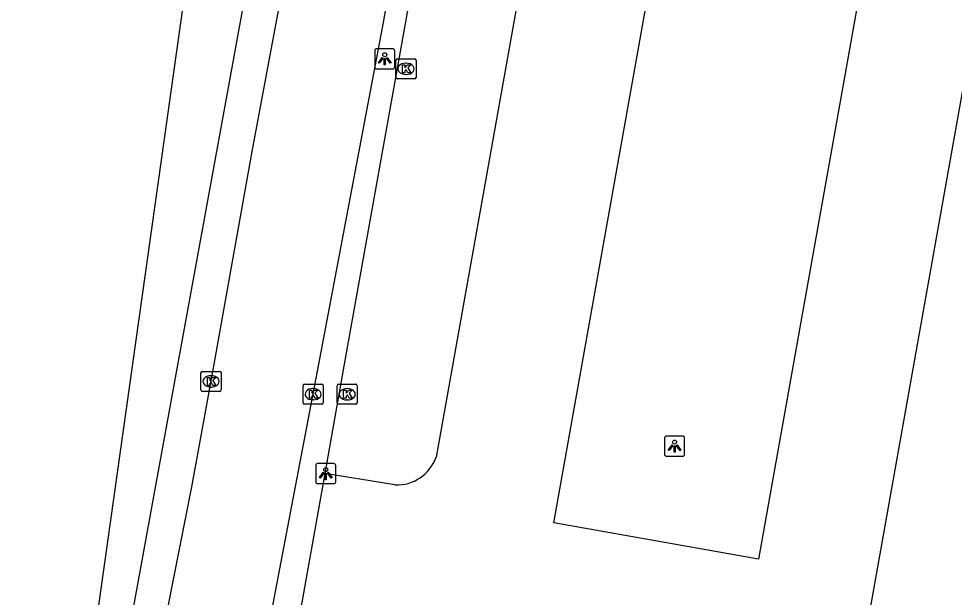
# Model space of a CAD drawing. Extents: x 161402 to 161933, y 381650 to 382313.
# Drawn here: x 161815.8 to 161862.24, y 381988.42 to 382017.16 of the extents above; entities that cross this region are included whole.
import ezdxf

# ---------------------------------------------------------------- set-up
doc = ezdxf.new("R2010")
doc.units = 0
for name, color, linetype in [('IMGEO_Groenvoorziening', 7, 'Continuous'), ('IMGEO_Kolk', 7, 'Continuous'), ('IMGEO_Lichtpunt', 7, 'Continuous'), ('IMGEO_Rijbaan_lokaal_gesloten', 7, 'Continuous'), ('IMGEO_Rijbaan_lokaal_open', 7, 'Continuous')]:
    doc.layers.add(name, color=color, linetype=linetype)

msp = doc.modelspace()

# ---------------------------------------------------------------- linework, layer by layer
at = {"layer": 'IMGEO_Groenvoorziening'}
msp.add_lwpolyline([(161829.439, 382055.781), (161829.294, 382055.793), (161815.795, 381959.903)], dxfattribs=at)
at = {"layer": 'IMGEO_Kolk'}
for p, q in [((161834.522, 382014.247), (161834.522, 382015.099)), ((161834.597, 382015.173), (161835.449, 382015.173)), ((161835.523, 382015.099), (161835.523, 382014.247)), ((161835.01, 382014.953), (161835.035, 382014.953)), ((161835.449, 382014.173), (161834.597, 382014.173)), ((161835.033, 382014.393), (161835.008, 382014.393)), ((161824.919, 381999.646), (161825.771, 381999.646)), ((161824.844, 381998.72), (161824.844, 381999.572)), ((161825.332, 381999.426), (161825.357, 381999.426)), ((161825.845, 381999.572), (161825.845, 381998.72)), ((161825.355, 381998.866), (161825.33, 381998.866)), ((161829.912, 381998.084), (161829.912, 381998.936)), ((161829.987, 381999.01), (161830.839, 381999.01)), ((161830.4, 381998.79), (161830.425, 381998.79)), ((161830.913, 381998.936), (161830.913, 381998.084)), ((161831.605, 381998.082), (161831.605, 381998.934)), ((161831.68, 381999.008), (161832.532, 381999.008)), ((161832.093, 381998.788), (161832.118, 381998.788)), ((161832.606, 381998.934), (161832.606, 381998.082)), ((161825.771, 381998.646), (161824.919, 381998.646)), ((161830.839, 381998.01), (161829.987, 381998.01)), ((161830.423, 381998.23), (161830.398, 381998.23)), ((161832.532, 381998.008), (161831.68, 381998.008)), ((161832.116, 381998.228), (161832.091, 381998.228))]:
    msp.add_line(p, q, dxfattribs=at)
for points in [[(161834.522, 382014.247), (161834.522, 382015.099)], [(161834.597, 382015.173), (161835.449, 382015.173)], [(161835.523, 382015.099), (161835.523, 382014.247)], [(161834.843, 382014.873), (161834.966, 382014.873), (161834.966, 382014.722), (161835.096, 382014.873), (161835.26, 382014.873), (161835.114, 382014.722), (161835.267, 382014.473), (161835.115, 382014.473), (161835.03, 382014.637), (161834.966, 382014.57), (161834.966, 382014.473), (161834.843, 382014.473), (161834.843, 382014.873)], [(161835.449, 382014.173), (161834.597, 382014.173)], [(161824.919, 381999.646), (161825.771, 381999.646)], [(161824.844, 381998.72), (161824.844, 381999.572)], [(161825.165, 381999.346), (161825.288, 381999.346), (161825.288, 381999.195), (161825.418, 381999.346), (161825.582, 381999.346), (161825.436, 381999.195), (161825.589, 381998.946), (161825.437, 381998.946), (161825.352, 381999.11), (161825.288, 381999.043), (161825.288, 381998.946), (161825.165, 381998.946), (161825.165, 381999.346)], [(161825.845, 381999.572), (161825.845, 381998.72)], [(161829.912, 381998.084), (161829.912, 381998.936)], [(161829.987, 381999.01), (161830.839, 381999.01)], [(161830.913, 381998.936), (161830.913, 381998.084)], [(161831.605, 381998.082), (161831.605, 381998.934)], [(161831.68, 381999.008), (161832.532, 381999.008)], [(161832.606, 381998.934), (161832.606, 381998.082)], [(161825.771, 381998.646), (161824.919, 381998.646)], [(161830.233, 381998.71), (161830.356, 381998.71), (161830.356, 381998.559), (161830.486, 381998.71), (161830.65, 381998.71), (161830.504, 381998.559), (161830.657, 381998.31), (161830.505, 381998.31), (161830.42, 381998.474), (161830.356, 381998.407), (161830.356, 381998.31), (161830.233, 381998.31), (161830.233, 381998.71)], [(161831.926, 381998.708), (161832.049, 381998.708), (161832.049, 381998.557), (161832.179, 381998.708), (161832.343, 381998.708), (161832.197, 381998.557), (161832.35, 381998.308), (161832.198, 381998.308), (161832.113, 381998.472), (161832.049, 381998.405), (161832.049, 381998.308), (161831.926, 381998.308), (161831.926, 381998.708)], [(161830.839, 381998.01), (161829.987, 381998.01)], [(161832.532, 381998.008), (161831.68, 381998.008)]]:
    msp.add_lwpolyline(points, dxfattribs=at)
for centre, start, end in [((161834.599, 382015.097), 91.552, 178.448), ((161834.599, 382015.097), 91.552, 178.448), ((161835.447, 382015.097), 1.552, 88.448), ((161835.447, 382015.097), 1.552, 88.448), ((161834.599, 382014.249), 181.552, 268.448), ((161834.599, 382014.249), 181.552, 268.448), ((161835.447, 382014.249), 271.552, 358.448), ((161835.447, 382014.249), 271.552, 358.448), ((161824.921, 381999.57), 91.552, 178.448), ((161824.921, 381999.57), 91.552, 178.448), ((161825.769, 381999.57), 1.552, 88.448), ((161825.769, 381999.57), 1.552, 88.448), ((161824.921, 381998.722), 181.552, 268.448), ((161824.921, 381998.722), 181.552, 268.448), ((161825.769, 381998.722), 271.552, 358.448), ((161825.769, 381998.722), 271.552, 358.448), ((161829.989, 381998.934), 91.552, 178.448), ((161829.989, 381998.934), 91.552, 178.448), ((161830.837, 381998.934), 1.552, 88.448), ((161830.837, 381998.934), 1.552, 88.448), ((161831.682, 381998.932), 91.552, 178.448), ((161831.682, 381998.932), 91.552, 178.448), ((161832.53, 381998.932), 1.552, 88.448), ((161832.53, 381998.932), 1.552, 88.448), ((161829.989, 381998.086), 181.552, 268.448), ((161829.989, 381998.086), 181.552, 268.448), ((161830.837, 381998.086), 271.552, 358.448), ((161830.837, 381998.086), 271.552, 358.448), ((161831.682, 381998.084), 181.552, 268.448), ((161831.682, 381998.084), 181.552, 268.448), ((161832.53, 381998.084), 271.552, 358.448), ((161832.53, 381998.084), 271.552, 358.448)]:
    msp.add_arc(centre, 0.0765, start, end, dxfattribs=at)
for centre, major_axis, ratio, start_param, end_param in [((161835.009, 382014.673), (-0.387, 0.002), 0.722429, 4.712389, 7.853982), ((161835.034, 382014.673), (-0.39, 0.002), 0.717154, 1.570796, 4.712389), ((161825.331, 381999.146), (-0.387, 0.002), 0.722429, 4.712389, 7.853982), ((161825.356, 381999.146), (-0.39, 0.002), 0.717154, 1.570796, 4.712389), ((161830.399, 381998.51), (-0.387, 0.002), 0.722429, 4.712389, 7.853982), ((161830.424, 381998.51), (-0.39, 0.002), 0.717154, 1.570796, 4.712389), ((161832.092, 381998.508), (-0.387, 0.002), 0.722429, 4.712389, 7.853982), ((161832.117, 381998.508), (-0.39, 0.002), 0.717154, 1.570796, 4.712389)]:
    msp.add_ellipse(centre, major_axis=major_axis, ratio=ratio, start_param=start_param, end_param=end_param, dxfattribs=at)
at = {"layer": 'IMGEO_Lichtpunt'}
for p, q in [((161833.471, 382015.573), (161833.471, 382014.766)), ((161833.471, 382015.573), (161833.471, 382014.766)), ((161834.373, 382015.668), (161833.565, 382015.668)), ((161834.373, 382015.668), (161833.565, 382015.668)), ((161834.467, 382014.766), (161834.467, 382015.573)), ((161834.467, 382014.766), (161834.467, 382015.573)), ((161833.565, 382014.672), (161834.373, 382014.672)), ((161833.565, 382014.672), (161834.373, 382014.672)), ((161848.76, 381996.428), (161847.952, 381996.428)), ((161848.76, 381996.428), (161847.952, 381996.428)), ((161847.858, 381996.333), (161847.858, 381995.526)), ((161847.858, 381996.333), (161847.858, 381995.526)), ((161848.854, 381995.526), (161848.854, 381996.333)), ((161848.854, 381995.526), (161848.854, 381996.333)), ((161831.442, 381995.064), (161830.634, 381995.064)), ((161831.442, 381995.064), (161830.634, 381995.064)), ((161847.952, 381995.432), (161848.76, 381995.432)), ((161847.952, 381995.432), (161848.76, 381995.432)), ((161830.54, 381994.969), (161830.54, 381994.162)), ((161830.54, 381994.969), (161830.54, 381994.162)), ((161831.536, 381994.162), (161831.536, 381994.969)), ((161831.536, 381994.162), (161831.536, 381994.969)), ((161830.634, 381994.068), (161831.442, 381994.068)), ((161830.634, 381994.068), (161831.442, 381994.068))]:
    msp.add_line(p, q, dxfattribs=at)
for points in [[(161833.845, 382015.237), (161833.884, 382015.209), (161833.696, 382014.947), (161833.658, 382014.974), (161833.845, 382015.237)], [(161833.947, 382015.189), (161833.994, 382015.189), (161833.994, 382014.867), (161833.947, 382014.867), (161833.947, 382015.189)], [(161834.057, 382015.209), (161834.095, 382015.236), (161834.282, 382014.974), (161834.243, 382014.946), (161834.057, 382015.209)], [(161848.232, 381995.997), (161848.271, 381995.969), (161848.083, 381995.707), (161848.045, 381995.734), (161848.232, 381995.997)], [(161848.334, 381995.949), (161848.381, 381995.949), (161848.381, 381995.627), (161848.334, 381995.627), (161848.334, 381995.949)], [(161848.444, 381995.969), (161848.482, 381995.996), (161848.669, 381995.734), (161848.63, 381995.706), (161848.444, 381995.969)], [(161830.914, 381994.633), (161830.953, 381994.605), (161830.765, 381994.343), (161830.727, 381994.37), (161830.914, 381994.633)], [(161831.016, 381994.585), (161831.063, 381994.585), (161831.063, 381994.263), (161831.016, 381994.263), (161831.016, 381994.585)], [(161831.126, 381994.605), (161831.164, 381994.632), (161831.351, 381994.37), (161831.312, 381994.342), (161831.126, 381994.605)]]:
    msp.add_lwpolyline(points, dxfattribs=at)
for centre in [(161833.97, 382015.371), (161848.357, 381996.131), (161831.039, 381994.767)]:
    msp.add_circle(centre, 0.0994, dxfattribs=at)
for centre, start, end in [((161833.565, 382015.573), 90, 180), ((161833.565, 382015.573), 90, 180), ((161834.373, 382015.573), 0, 90), ((161834.373, 382015.573), 0, 90), ((161833.565, 382014.766), 180, 270), ((161833.565, 382014.766), 180, 270), ((161834.373, 382014.766), 270, 0), ((161834.373, 382014.766), 270, 360), ((161847.952, 381996.333), 90, 180), ((161847.952, 381996.333), 90, 180), ((161848.76, 381996.333), 0, 90), ((161848.76, 381996.333), 0, 90), ((161847.952, 381995.526), 180, 270), ((161847.952, 381995.526), 180, 270), ((161848.76, 381995.526), 270, 0), ((161848.76, 381995.526), 270, 360), ((161830.634, 381994.969), 90, 180), ((161830.634, 381994.969), 90, 180), ((161831.442, 381994.969), 0, 90), ((161831.442, 381994.969), 0, 90), ((161830.634, 381994.162), 180, 270), ((161830.634, 381994.162), 180, 270), ((161831.442, 381994.162), 270, 0), ((161831.442, 381994.162), 270, 360)]:
    msp.add_arc(centre, 0.0946, start, end, dxfattribs=at)
at = {"layer": 'IMGEO_Rijbaan_lokaal_gesloten'}
for points in [[(161840.202, 382046.042), (161845.388, 382045.117), (161836.518, 381995.382)], [(161851.778, 382044.94), (161861.941, 382043.127), (161852.522, 381990.313), (161842.359, 381992.125), (161851.778, 382044.94)], [(161862.491, 381983.458), (161857.448, 381984.357), (161864.341, 382023.003)], [(161830.987, 381994.574), (161828.968, 381983.243)], [(161834.474, 381994.007), (161830.987, 381994.574)]]:
    msp.add_lwpolyline(points, dxfattribs=at)
msp.add_arc((161834.569, 381996.072), 2.067, 267.3569, 340.5006, dxfattribs=at)
at = {"layer": 'IMGEO_Rijbaan_lokaal_open'}
for points in [[(161822.45, 381956.505), (161822.54, 381956.991), (161825.164, 381970.44), (161825.196, 381970.616), (161827.554, 381983.498), (161830.695, 382000), (161833.899, 382016.966), (161836.784, 382033.46), (161839.275, 382047.946), (161841.729, 382061.924), (161844.797, 382079.199), (161847.522, 382094.137), (161855.583, 382102.928), (161859.869, 382107.508)], [(161816.977, 381956.412), (161817.094, 381956.896), (161817.254, 381957.834), (161824.386, 381993.913), (161825.157, 381998.089), (161825.499, 382000), (161827.39, 382010.57), (161829.195, 382020.232), (161830.73, 382029.273), (161834.543, 382050.384), (161834.774, 382051.699)], [(161832.505, 382048.322), (161822.827, 381995.34), (161816.701, 381961.668), (161816.367, 381959.82)], [(161840.202, 382046.042), (161831.954, 382000), (161830.987, 381994.574)]]:
    msp.add_lwpolyline(points, dxfattribs=at)

doc.saveas('drawing.dxf')
